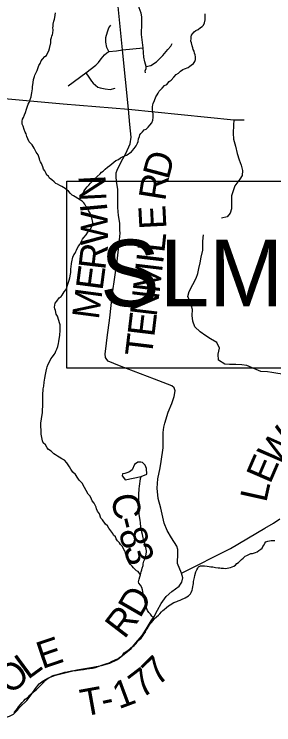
# Model space of a CAD drawing. Extents: x 0 to 39.3, y -3.9 to 22.
# Drawn here: x 2.207 to 2.753, y 17.105 to 18.6 of the extents above; entities that cross this region are included whole.
import ezdxf

# ---------------------------------------------------------------- set-up
doc = ezdxf.new("R2010")
doc.units = 0
for name, color, linetype in [('GM_X_County_Road', 7, 'Continuous'), ('GM_X_County_Road_Text', 7, 'Continuous'), ('GM_X_Minor_Lake', 7, 'Continuous'), ('GM_X_Minor_River', 7, 'Continuous'), ('GM_X_Township_Road', 7, 'Continuous'), ('GM_X_Township_Road_Text', 7, 'Continuous'), ('SH_Text', 7, 'Continuous')]:
    doc.layers.add(name, color=color, linetype=linetype)

msp = doc.modelspace()

# ---------------------------------------------------------------- linework, layer by layer
at = {"layer": 'GM_X_County_Road'}
for points in [[(2.4477, 18.3996), (2.4351, 18.5245), (2.4181, 18.6932), (2.3981, 18.8491), (2.398, 18.8498), (2.3935, 18.8856), (2.3872, 18.9634)], [(1.9, 18.466), (1.9003, 18.4658), (1.909, 18.4591), (1.9168, 18.4542), (1.9249, 18.45), (1.9339, 18.4467), (1.948, 18.4438), (2.0106, 18.4381), (2.148, 18.4255), (2.3105, 18.4113), (2.4477, 18.3996)], [(2.5593, 17.4244), (2.5507, 17.4442), (2.5512, 17.4662), (2.5512, 17.474), (2.549, 17.4809), (2.5378, 17.4985), (2.5286, 17.5137), (2.5229, 17.5295), (2.5156, 17.5609), (2.5103, 17.5812), (2.5077, 17.603), (2.5092, 17.6227), (2.5141, 17.6455), (2.5165, 17.6589), (2.5208, 17.6878), (2.5205, 17.7201), (2.5216, 17.7311), (2.5238, 17.7398), (2.5311, 17.7624), (2.5385, 17.7812), (2.5438, 17.7954), (2.5454, 17.8073), (2.5439, 17.8138), (2.5385, 17.8181), (2.5208, 17.8254), (2.5022, 17.8319), (2.429, 17.8605), (2.4051, 17.8699), (2.402, 17.8733), (2.3991, 17.8779), (2.3986, 17.8856), (2.3999, 17.896), (2.4031, 17.9197), (2.4087, 17.9611), (2.4139, 18.0131), (2.4235, 18.0801), (2.4279, 18.1178), (2.4298, 18.1388), (2.4297, 18.1456), (2.4291, 18.1601), (2.4269, 18.176), (2.425, 18.1934), (2.4254, 18.2092), (2.4254, 18.2311), (2.4224, 18.2488), (2.4215, 18.2576), (2.4217, 18.266), (2.4235, 18.2718), (2.4322, 18.2892), (2.4421, 18.3069), (2.4512, 18.327), (2.4532, 18.3408), (2.4503, 18.3673), (2.4477, 18.3996)]]:
    msp.add_lwpolyline(points, dxfattribs=at)
at = {"layer": 'GM_X_Minor_Lake'}
for points in [[(2.474, 17.6272), (2.4859, 17.6327), (2.4858, 17.6445), (2.4825, 17.6514), (2.4773, 17.6568), (2.4735, 17.6576), (2.4675, 17.6578), (2.4601, 17.6526), (2.4554, 17.6417), (2.45, 17.6376), (2.4442, 17.6354), (2.44, 17.634), (2.4351, 17.6333), (2.4346, 17.6288), (2.439, 17.6222), (2.4409, 17.6207)], [(2.4409, 17.6207), (2.474, 17.6272)]]:
    msp.add_lwpolyline(points, dxfattribs=at)
at = {"layer": 'GM_X_Minor_River'}
for points in [[(2.2388, 18.4136), (2.24, 18.4166), (2.2412, 18.42), (2.2428, 18.4257), (2.244, 18.431), (2.2444, 18.4341), (2.2453, 18.4386), (2.2457, 18.4424), (2.2462, 18.4473), (2.2466, 18.4508), (2.2471, 18.4557), (2.2483, 18.4621), (2.25, 18.4686), (2.2508, 18.4716), (2.2531, 18.4757), (2.2555, 18.4814), (2.2595, 18.492), (2.2618, 18.4958), (2.2642, 18.5018), (2.2669, 18.5052), (2.2716, 18.5104), (2.2751, 18.513), (2.2766, 18.516), (2.2805, 18.5224), (2.2818, 18.5277), (2.2842, 18.5391), (2.2847, 18.5425), (2.2847, 18.5463), (2.2856, 18.5505), (2.2864, 18.5535), (2.2876, 18.5569), (2.2888, 18.56), (2.2893, 18.5664), (2.2889, 18.5706), (2.289, 18.5744), (2.2895, 18.5786), (2.2907, 18.585), (2.2919, 18.5892), (2.2927, 18.5926), (2.294, 18.6021)], [(2.343, 18.2109), (2.3471, 18.2137), (2.3499, 18.2173), (2.3515, 18.2226), (2.3539, 18.2267), (2.3562, 18.2305), (2.3609, 18.2365), (2.364, 18.2399), (2.3679, 18.2444), (2.3756, 18.2526), (2.3818, 18.2586), (2.388, 18.2642), (2.3907, 18.2672), (2.3945, 18.2698), (2.3984, 18.2739), (2.4034, 18.278), (2.4084, 18.2813), (2.4123, 18.2847), (2.4211, 18.2917), (2.4269, 18.2939), (2.4311, 18.2973), (2.4365, 18.3002), (2.4434, 18.3031), (2.4468, 18.3054), (2.4507, 18.308), (2.4537, 18.3102), (2.4561, 18.3132), (2.4596, 18.3169), (2.4619, 18.3199), (2.4638, 18.3229), (2.4666, 18.3286), (2.4678, 18.332), (2.4687, 18.3377), (2.4706, 18.3422), (2.4714, 18.3456), (2.4734, 18.3486), (2.4769, 18.352), (2.4808, 18.3565), (2.4846, 18.358), (2.4888, 18.3621), (2.4927, 18.3662), (2.4966, 18.3711), (2.499, 18.3767), (2.4998, 18.3824), (2.4995, 18.3885), (2.4985, 18.3946), (2.4982, 18.3977), (2.4983, 18.4049), (2.4991, 18.4087), (2.4996, 18.4121), (2.5023, 18.4181), (2.5051, 18.4257), (2.5078, 18.4298), (2.5102, 18.4332), (2.5122, 18.4377), (2.5153, 18.4415), (2.5187, 18.4437), (2.5234, 18.4493), (2.5284, 18.4519), (2.5334, 18.4583), (2.5373, 18.4605), (2.5427, 18.4669), (2.5477, 18.4725), (2.5527, 18.4758), (2.557, 18.4796), (2.562, 18.4833), (2.565, 18.4847), (2.5727, 18.4876), (2.5765, 18.4902), (2.5796, 18.4925), (2.5839, 18.4962), (2.5873, 18.4999), (2.5886, 18.5041), (2.5883, 18.5098), (2.5876, 18.514), (2.5865, 18.5175), (2.5854, 18.522), (2.5832, 18.5255), (2.5825, 18.5289), (2.5811, 18.5328), (2.58, 18.5393), (2.5789, 18.5427), (2.579, 18.5484), (2.5795, 18.5522), (2.5799, 18.5552), (2.5819, 18.5586), (2.5857, 18.5624), (2.5888, 18.565), (2.5938, 18.5675), (2.5988, 18.5713), (2.6023, 18.5735), (2.605, 18.5765), (2.6073, 18.5814), (2.6086, 18.5878), (2.6088, 18.6)], [(2.3014, 17.9556), (2.2985, 17.9644), (2.2959, 17.9691), (2.2941, 17.9767), (2.2927, 17.9801), (2.2924, 17.9836), (2.2936, 17.9919), (2.2968, 17.996), (2.3022, 18.0028), (2.3064, 18.0058), (2.3084, 18.0088), (2.3123, 18.0159), (2.3158, 18.0197), (2.317, 18.0231), (2.3206, 18.0337), (2.323, 18.0401), (2.3242, 18.045), (2.3258, 18.053), (2.3263, 18.0564), (2.3264, 18.064), (2.3269, 18.0682), (2.3277, 18.075), (2.329, 18.0822), (2.3298, 18.0852), (2.331, 18.0883), (2.333, 18.0936), (2.3357, 18.0969), (2.3369, 18.1003), (2.3381, 18.1034), (2.342, 18.1109), (2.3459, 18.1162), (2.3483, 18.1207), (2.351, 18.1263), (2.3541, 18.1297), (2.3584, 18.1357), (2.3619, 18.141), (2.365, 18.1451), (2.3678, 18.1485), (2.3709, 18.1534), (2.3725, 18.1572), (2.3725, 18.1613), (2.3722, 18.1648), (2.3715, 18.1682), (2.3697, 18.1739), (2.3683, 18.1782), (2.3657, 18.1831), (2.3638, 18.187), (2.3613, 18.1927), (2.3583, 18.1962), (2.3561, 18.2), (2.3535, 18.2031), (2.3505, 18.2066), (2.3471, 18.2082), (2.3411, 18.2121), (2.3354, 18.2156), (2.3324, 18.2176), (2.3294, 18.2192), (2.326, 18.2223), (2.3216, 18.2273), (2.3186, 18.2292), (2.3144, 18.2331), (2.311, 18.2351), (2.3073, 18.2374), (2.3035, 18.239), (2.2982, 18.2418), (2.2948, 18.2433), (2.2911, 18.2468), (2.2862, 18.2515), (2.2814, 18.255), (2.2795, 18.2588), (2.2761, 18.2612), (2.2747, 18.2646), (2.2721, 18.27), (2.2691, 18.2738), (2.2673, 18.2788), (2.2648, 18.2853), (2.2625, 18.2888), (2.2614, 18.2922), (2.2604, 18.2953), (2.2575, 18.3041), (2.2534, 18.3095), (2.2493, 18.3179), (2.2449, 18.3252), (2.2389, 18.3311), (2.236, 18.3372), (2.2342, 18.3422), (2.2327, 18.3479), (2.2305, 18.3517), (2.2287, 18.3571), (2.2265, 18.3644), (2.2243, 18.3686), (2.224, 18.3716), (2.2244, 18.3747), (2.2249, 18.3785), (2.2268, 18.3822), (2.2292, 18.3879), (2.2312, 18.3928), (2.2336, 18.4), (2.2348, 18.4042), (2.2368, 18.4106), (2.2388, 18.4136)], [(2.7259, 17.8485), (2.696, 17.8611), (2.6857, 17.8625), (2.6732, 17.8631), (2.6599, 17.863), (2.6501, 17.8636), (2.6369, 17.8718), (2.6364, 17.8844), (2.6386, 17.8976), (2.6335, 17.9095), (2.62, 17.9166), (2.6102, 17.9229), (2.5982, 17.9315), (2.5871, 17.9424), (2.5831, 17.9539), (2.5811, 17.9661), (2.5821, 17.9786), (2.5782, 17.9924), (2.5724, 18.0058), (2.5752, 18.0168), (2.5827, 18.0311), (2.5895, 18.0442), (2.5931, 18.054), (2.5956, 18.0646), (2.5985, 18.0767), (2.6006, 18.0885), (2.6036, 18.1036), (2.6037, 18.1131), (2.6036, 18.1226), (2.6053, 18.1355)], [(2.473, 17.4204), (2.4681, 17.4274), (2.4647, 17.429), (2.461, 17.4328), (2.458, 17.4352), (2.4554, 17.4386), (2.452, 17.4425), (2.4483, 17.4467), (2.445, 17.454), (2.4436, 17.4575), (2.4429, 17.4613), (2.4422, 17.4643), (2.44, 17.4709), (2.4378, 17.4743), (2.4348, 17.4805), (2.4311, 17.4843), (2.4289, 17.4878), (2.4244, 17.4921), (2.4218, 17.4963), (2.42, 17.5005), (2.4162, 17.504), (2.4144, 17.5074), (2.4066, 17.5186), (2.4032, 17.5236), (2.3991, 17.5275), (2.3928, 17.5364), (2.3894, 17.5398), (2.3866, 17.549), (2.3828, 17.5544), (2.3806, 17.5598), (2.3796, 17.5628), (2.3755, 17.5717), (2.3714, 17.5763), (2.3696, 17.5797), (2.367, 17.5863), (2.3629, 17.5905), (2.3585, 17.5978), (2.3552, 17.604), (2.35, 17.6136), (2.344, 17.6194), (2.3411, 17.624), (2.3366, 17.6317), (2.331, 17.6367), (2.3265, 17.6429), (2.324, 17.6475), (2.321, 17.6521), (2.318, 17.656), (2.3128, 17.6621), (2.3075, 17.6649), (2.3019, 17.6684), (2.2981, 17.67), (2.294, 17.6727), (2.2906, 17.6751), (2.285, 17.6805), (2.2793, 17.6844), (2.2767, 17.6875), (2.273, 17.694), (2.2685, 17.6979), (2.2667, 17.7025), (2.2657, 17.7098), (2.2643, 17.7166), (2.264, 17.7235), (2.2634, 17.7338), (2.2631, 17.7368), (2.2636, 17.7406), (2.264, 17.744), (2.2657, 17.7539), (2.2666, 17.7611), (2.267, 17.7668), (2.2676, 17.7759), (2.2677, 17.7843), (2.2674, 17.7892), (2.2675, 17.793), (2.2676, 17.798), (2.2676, 17.8025), (2.2681, 17.8075), (2.2686, 17.8117), (2.2694, 17.8174), (2.2707, 17.8261), (2.272, 17.834), (2.2732, 17.8416), (2.2745, 17.8488), (2.2761, 17.8553), (2.2769, 17.8583), (2.2789, 17.864), (2.2813, 17.8689), (2.2845, 17.8749), (2.2879, 17.8794), (2.2914, 17.8839), (2.2934, 17.8869), (2.295, 17.8907), (2.2973, 17.8952), (2.2993, 17.9005), (2.3006, 17.907), (2.3014, 17.9111), (2.3035, 17.9244), (2.3041, 17.9343), (2.3042, 17.9404), (2.3039, 17.9465), (2.3028, 17.9507), (2.3014, 17.9556)], [(2.8881, 17.7468), (2.8863, 17.7564), (2.8835, 17.7678), (2.8794, 17.7774), (2.8709, 17.7886), (2.8608, 17.7994), (2.8507, 17.8079), (2.8375, 17.8165), (2.827, 17.8224), (2.8138, 17.8295), (2.8013, 17.8354), (2.7915, 17.8386), (2.7817, 17.8407), (2.771, 17.8427), (2.7616, 17.8437), (2.749, 17.8462), (2.7396, 17.8475), (2.7259, 17.8485)], [(2.4995, 17.3245), (2.4992, 17.331), (2.4966, 17.3341), (2.4936, 17.3383), (2.4903, 17.3418), (2.4877, 17.3456), (2.4862, 17.3495), (2.4844, 17.3552), (2.4833, 17.3594), (2.482, 17.367), (2.4813, 17.3705), (2.4795, 17.3766), (2.4788, 17.3804), (2.4777, 17.3857), (2.477, 17.3892), (2.4756, 17.3938), (2.4726, 17.3991), (2.4696, 17.403), (2.4685, 17.4061), (2.4698, 17.4114), (2.4714, 17.4167), (2.473, 17.4204), (2.4734, 17.4239), (2.4742, 17.4269), (2.4758, 17.431), (2.4766, 17.4345), (2.4782, 17.4405), (2.4787, 17.4436), (2.4799, 17.4492), (2.4815, 17.4522), (2.4827, 17.4564), (2.4843, 17.4602), (2.4847, 17.4651), (2.4852, 17.4682), (2.4852, 17.4712), (2.4849, 17.4746), (2.4817, 17.4872), (2.4799, 17.493), (2.4788, 17.4983), (2.4774, 17.5052), (2.476, 17.5105), (2.4753, 17.5151), (2.4739, 17.5205), (2.4729, 17.5308), (2.4722, 17.5346), (2.4709, 17.5441), (2.4702, 17.5476), (2.4703, 17.5582), (2.4701, 17.5635), (2.4701, 17.5666), (2.4698, 17.5738), (2.4695, 17.5784), (2.4696, 17.5818), (2.4693, 17.5883), (2.4694, 17.5928), (2.4699, 17.5982), (2.4703, 17.6019), (2.4708, 17.6065), (2.4716, 17.613), (2.4725, 17.6171), (2.473, 17.6232), (2.474, 17.6272)], [(2.5866, 17.415), (2.587, 17.4192), (2.5894, 17.4268), (2.5914, 17.4309), (2.593, 17.4347), (2.5945, 17.4377), (2.5991, 17.4395), (2.6033, 17.4398), (2.6071, 17.4398), (2.6132, 17.4389), (2.617, 17.4385), (2.6208, 17.4376), (2.6249, 17.4372), (2.6303, 17.4363), (2.6363, 17.4355), (2.6394, 17.4354), (2.6424, 17.435), (2.6473, 17.4345), (2.6519, 17.4341), (2.6549, 17.4344), (2.6584, 17.4351), (2.6622, 17.4362), (2.6656, 17.4376), (2.6687, 17.4391), (2.6722, 17.4413), (2.6752, 17.4443), (2.6791, 17.4465), (2.6822, 17.4499), (2.6849, 17.4529), (2.6884, 17.4559), (2.693, 17.4596), (2.6961, 17.4614), (2.7045, 17.4655), (2.7079, 17.4654), (2.7144, 17.4676), (2.7183, 17.4694), (2.7217, 17.4716), (2.7256, 17.4746), (2.7286, 17.4768), (2.7302, 17.4802), (2.7329, 17.484), (2.7338, 17.487), (2.7361, 17.4904), (2.7403, 17.4918), (2.7475, 17.4929), (2.7513, 17.4932), (2.7555, 17.4931)], [(2.2073, 17.1303), (2.2108, 17.1355), (2.2143, 17.1397), (2.2166, 17.1434), (2.2201, 17.1475), (2.2244, 17.152), (2.2275, 17.1554), (2.2306, 17.1592), (2.2344, 17.1621), (2.2375, 17.1644), (2.2406, 17.1674), (2.2437, 17.1711), (2.2479, 17.1745), (2.2537, 17.1789), (2.2614, 17.1864), (2.2645, 17.1898), (2.2684, 17.1935), (2.2727, 17.1984), (2.2765, 17.2021), (2.28, 17.2043), (2.2842, 17.2065), (2.2873, 17.2084), (2.2915, 17.2094), (2.2995, 17.212), (2.3094, 17.2148), (2.3136, 17.2159), (2.3186, 17.2166), (2.3281, 17.2187), (2.3331, 17.2194), (2.3377, 17.2197), (2.3468, 17.221), (2.3529, 17.2217), (2.3598, 17.2227), (2.3655, 17.2234), (2.3723, 17.2244), (2.3754, 17.2251), (2.3784, 17.2258), (2.3857, 17.2283), (2.3892, 17.2298), (2.3937, 17.2312), (2.4022, 17.2341), (2.4071, 17.236), (2.4121, 17.2385), (2.4213, 17.2429), (2.4255, 17.2444), (2.4294, 17.2474), (2.4324, 17.2492), (2.4359, 17.2526), (2.4387, 17.2567), (2.444, 17.26), (2.4494, 17.2645), (2.4529, 17.2679), (2.4567, 17.2697), (2.4598, 17.2723), (2.4637, 17.2761), (2.4664, 17.2802), (2.4699, 17.2839), (2.4745, 17.2877), (2.478, 17.2922), (2.4796, 17.2956), (2.4831, 17.3001), (2.4843, 17.3038), (2.4874, 17.308), (2.4894, 17.3121), (2.4933, 17.3174), (2.496, 17.3208), (2.4995, 17.3245), (2.5022, 17.3286), (2.5065, 17.3327), (2.5107, 17.3361), (2.5138, 17.3387), (2.5173, 17.3428), (2.5196, 17.3458), (2.5227, 17.3481), (2.5277, 17.3518), (2.5316, 17.3555), (2.5354, 17.3573), (2.5427, 17.3625), (2.5492, 17.3647), (2.5523, 17.3658), (2.5561, 17.3673), (2.5592, 17.3687), (2.5664, 17.372), (2.5699, 17.3746), (2.5737, 17.3768), (2.5776, 17.3806), (2.5796, 17.3836), (2.5812, 17.3881), (2.582, 17.3915), (2.5828, 17.3961), (2.5836, 17.3991), (2.5841, 17.4025), (2.5845, 17.4067), (2.5857, 17.412), (2.5866, 17.415)]]:
    msp.add_lwpolyline(points, dxfattribs=at)
at = {"layer": 'GM_X_Township_Road'}
msp.add_line((2.4351, 18.5245), (2.4783, 18.5291), dxfattribs=at)
for points in [[(2.4835, 18.4764), (2.4828, 18.4807), (2.4848, 18.4852), (2.4851, 18.4898), (2.4822, 18.4996), (2.4802, 18.5091), (2.4783, 18.5291), (2.475, 18.5566), (2.4747, 18.5641), (2.476, 18.5736), (2.476, 18.5847), (2.476, 18.5942), (2.4743, 18.6014), (2.4704, 18.6128), (2.4691, 18.6207), (2.4675, 18.6276), (2.4671, 18.6348)], [(2.406, 18.5209), (2.4023, 18.5298), (2.4002, 18.5404), (2.4002, 18.5505), (2.4033, 18.5623), (2.4063, 18.5709), (2.4104, 18.5762)], [(2.4851, 18.4898), (2.4946, 18.4915), (2.5064, 18.4996), (2.5195, 18.5127), (2.5306, 18.5252), (2.5365, 18.532), (2.5394, 18.5382)], [(2.3211, 18.4486), (2.3582, 18.4764), (2.3788, 18.4925), (2.3844, 18.498), (2.39, 18.5058), (2.3974, 18.5144), (2.4023, 18.5184), (2.406, 18.5209), (2.4227, 18.5227), (2.4351, 18.5245)], [(2.3582, 18.4764), (2.364, 18.4671), (2.3699, 18.4588), (2.3736, 18.4548), (2.3782, 18.4501), (2.3832, 18.4464), (2.3884, 18.4446), (2.3983, 18.4424), (2.4094, 18.4412), (2.4199, 18.4443)], [(2.4477, 18.3996), (2.669, 18.3776), (2.6909, 18.3777)], [(2.669, 18.3776), (2.6684, 18.3661), (2.6679, 18.3492), (2.6681, 18.3369), (2.6723, 18.3217), (2.676, 18.3069), (2.6802, 18.2936), (2.6846, 18.2824), (2.6874, 18.2712), (2.6863, 18.2604), (2.6818, 18.2524), (2.6713, 18.2385), (2.6674, 18.2284), (2.6643, 18.2173), (2.6644, 18.1904), (2.6615, 18.1809), (2.6551, 18.1733), (2.6429, 18.1708)], [(2.5593, 17.4244), (2.6619, 17.476), (2.7338, 17.5187), (2.7524, 17.529), (2.7658, 17.5381)], [(2.2209, 17.1435), (2.2338, 17.1565), (2.2428, 17.1682), (2.2524, 17.1817), (2.2602, 17.1913), (2.2684, 17.1981), (2.2797, 17.2042), (2.2944, 17.2098), (2.3388, 17.2208), (2.3726, 17.2267), (2.3909, 17.23), (2.4084, 17.2349), (2.4248, 17.2426), (2.4529, 17.266), (2.4634, 17.2775), (2.4761, 17.293), (2.4846, 17.3062), (2.495, 17.3239), (2.5013, 17.3334), (2.5083, 17.3467), (2.5163, 17.3607), (2.5269, 17.3749), (2.5388, 17.3853), (2.554, 17.3971), (2.5597, 17.405), (2.5616, 17.4142), (2.5593, 17.4244)], [(2.1683, 17.1054), (2.1725, 17.1104), (2.1769, 17.1153), (2.1808, 17.1181), (2.1889, 17.121), (2.1975, 17.1232), (2.2061, 17.1275), (2.2141, 17.1361), (2.2182, 17.1408), (2.2209, 17.1435)]]:
    msp.add_lwpolyline(points, dxfattribs=at)
at = {"layer": 'SH_Text'}
msp.add_lwpolyline([(2.3181, 18.2482), (3.8133, 18.2482), (3.8133, 17.8549), (2.3181, 17.8549)], close=True, dxfattribs=at)

# ---------------------------------------------------------------- texts
at = {"layer": 'GM_X_County_Road_Text'}
for s, rotation, p in [('D', 75.135, (2.5317, 18.2499)), ('R', 80.8951, (2.5247, 18.2053)), ('N', 92.7951, (2.4016, 18.2077)), ('I', 95.2266, (2.4037, 18.1851)), ('W', 90.4688, (2.4045, 18.1142)), ('E', 92.9577, (2.5275, 18.1486)), ('L', 83.9643, (2.5228, 18.0967)), ('R', 83.327, (2.3987, 18.0603)), ('I', 83.287, (2.52, 18.0728)), ('E', 82.5568, (2.393, 18.0173)), ('M', 83.2025, (2.5127, 18.0115)), ('M', 82.5119, (2.385, 17.9561)), ('N', 83.1812, (2.5067, 17.9619)), ('E', 83.1742, (2.5017, 17.9196)), ('T', 83.1785, (2.4966, 17.8775)), ('C', 279.8172, (2.4108, 17.5872)), ('-', 284.2147, (2.4198, 17.5365)), ('8', 286.6614, (2.4262, 17.5113)), ('3', 287.8782, (2.4366, 17.4766))]:
    msp.add_text(s, height=0.0568, rotation=rotation, dxfattribs=at).set_placement(p)
at = {"layer": 'GM_X_Township_Road_Text'}
for s, rotation, p in [('W', 51.7018, (2.7602, 17.6458)), ('E', 66.7142, (2.7454, 17.6101)), ('L', 77.4191, (2.737, 17.5713)), ('D', 60.0349, (2.4719, 17.3277)), ('R', 52.4338, (2.439, 17.284)), ('E', 18.7521, (2.2663, 17.2223)), ('L', 36.3273, (2.2361, 17.1992)), ('7', 44.2147, (2.5095, 17.185)), ('O', 41.9926, (2.2001, 17.1667)), ('7', 37.4337, (2.4761, 17.1589)), ('1', 20.4078, (2.4273, 17.1378)), ('T', 10.2719, (2.352, 17.1226)), ('-', 11.6559, (2.3953, 17.1305))]:
    msp.add_text(s, height=0.0568, rotation=rotation, dxfattribs=at).set_placement(p)
at = {"layer": 'SH_Text'}
msp.add_text('SLM: 6.03-6.04', height=0.14, dxfattribs=at).set_placement((2.3882, 17.9853))

doc.saveas('drawing.dxf')
